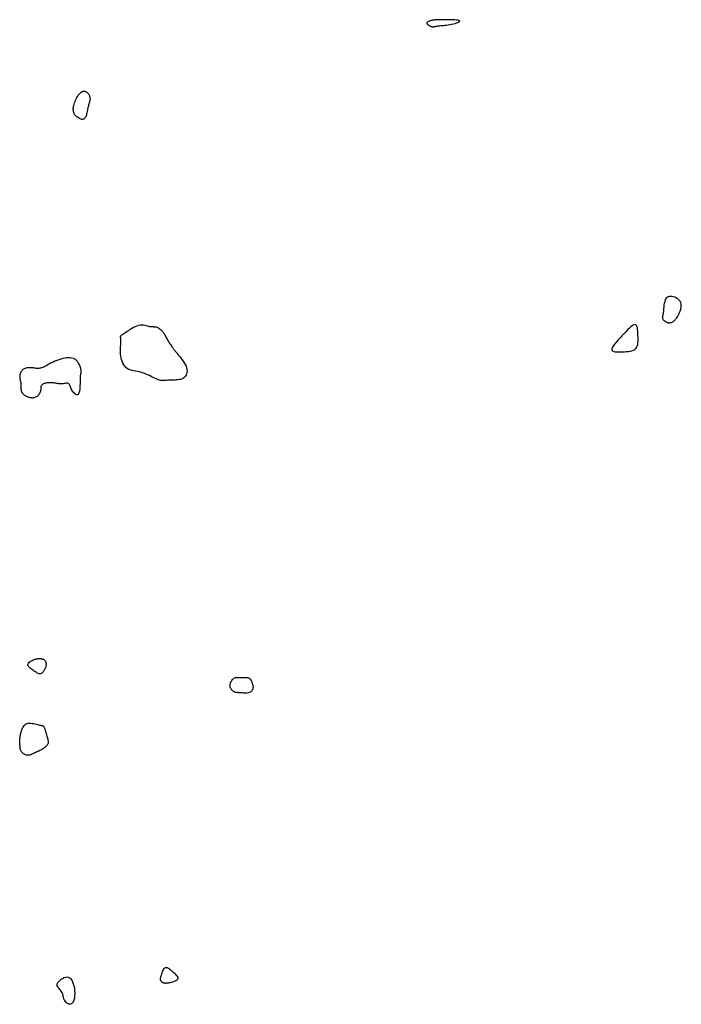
# Model space of a CAD drawing. Header units: millimetres. Extents: x 32690613 to 32693367, y 5343692 to 5344708.
# Tile 638 of 656: x 32692887 to 32692929, y 5344305 to 5344366. Entities that reach past the tile are written whole.
import ezdxf

# ---------------------------------------------------------------- set-up
doc = ezdxf.new("R2010")
doc.units = ezdxf.units.MM
doc.header["$LTSCALE"] = 20
doc.layers.add('02-DGM_HL_491.50', color=72, linetype='Continuous')

msp = doc.modelspace()

# ---------------------------------------------------------------- linework, layer by layer
at = {"layer": '02-DGM_HL_491.50', "elevation": 491.5, "flags": 128}
for points in [[(32692913.08, 5344366.368), (32692913.039, 5344366.359), (32692912.995, 5344366.348), (32692912.949, 5344366.334), (32692912.904, 5344366.319), (32692912.862, 5344366.302), (32692912.825, 5344366.284), (32692912.795, 5344366.263), (32692912.774, 5344366.241), (32692912.765, 5344366.217), (32692912.767, 5344366.192), (32692912.777, 5344366.166), (32692912.794, 5344366.14), (32692912.817, 5344366.115), (32692912.845, 5344366.09), (32692912.875, 5344366.067), (32692912.907, 5344366.047), (32692912.939, 5344366.028), (32692912.971, 5344366.013), (32692913.003, 5344366), (32692913.034, 5344365.989), (32692913.066, 5344365.981), (32692913.098, 5344365.976), (32692913.129, 5344365.973), (32692913.16, 5344365.973), (32692913.192, 5344365.976), (32692913.224, 5344365.98), (32692913.258, 5344365.987), (32692913.295, 5344365.994), (32692913.336, 5344366.002), (32692913.382, 5344366.011), (32692913.433, 5344366.02), (32692913.492, 5344366.028), (32692913.558, 5344366.035), (32692913.631, 5344366.042), (32692913.711, 5344366.049), (32692913.798, 5344366.057), (32692913.89, 5344366.067), (32692913.988, 5344366.078), (32692914.091, 5344366.093), (32692914.197, 5344366.111), (32692914.307, 5344366.133), (32692914.416, 5344366.158), (32692914.521, 5344366.185), (32692914.615, 5344366.213), (32692914.697, 5344366.242), (32692914.76, 5344366.27), (32692914.801, 5344366.296), (32692914.815, 5344366.32), (32692914.799, 5344366.341), (32692914.756, 5344366.359), (32692914.69, 5344366.374), (32692914.606, 5344366.386), (32692914.507, 5344366.395), (32692914.397, 5344366.402), (32692914.281, 5344366.408), (32692914.162, 5344366.411), (32692914.045, 5344366.412), (32692913.931, 5344366.412), (32692913.822, 5344366.411), (32692913.718, 5344366.41), (32692913.621, 5344366.407), (32692913.532, 5344366.404), (32692913.453, 5344366.402), (32692913.384, 5344366.399), (32692913.328, 5344366.397), (32692913.281, 5344366.395), (32692913.242, 5344366.392), (32692913.208, 5344366.39), (32692913.177, 5344366.386), (32692913.147, 5344366.382), (32692913.115, 5344366.376)], [(32692891.285, 5344361.933), (32692891.339, 5344361.953), (32692891.392, 5344361.96), (32692891.444, 5344361.955), (32692891.493, 5344361.941), (32692891.539, 5344361.918), (32692891.582, 5344361.888), (32692891.621, 5344361.853), (32692891.656, 5344361.814), (32692891.687, 5344361.772), (32692891.713, 5344361.729), (32692891.734, 5344361.684), (32692891.751, 5344361.638), (32692891.764, 5344361.592), (32692891.772, 5344361.545), (32692891.776, 5344361.498), (32692891.776, 5344361.452), (32692891.772, 5344361.406), (32692891.764, 5344361.36), (32692891.753, 5344361.314), (32692891.739, 5344361.267), (32692891.724, 5344361.217), (32692891.708, 5344361.164), (32692891.692, 5344361.108), (32692891.675, 5344361.047), (32692891.659, 5344360.982), (32692891.644, 5344360.912), (32692891.628, 5344360.84), (32692891.613, 5344360.767), (32692891.597, 5344360.693), (32692891.581, 5344360.621), (32692891.565, 5344360.552), (32692891.547, 5344360.486), (32692891.528, 5344360.426), (32692891.507, 5344360.371), (32692891.484, 5344360.323), (32692891.458, 5344360.281), (32692891.429, 5344360.248), (32692891.397, 5344360.222), (32692891.36, 5344360.206), (32692891.319, 5344360.199), (32692891.273, 5344360.203), (32692891.223, 5344360.215), (32692891.171, 5344360.235), (32692891.117, 5344360.261), (32692891.064, 5344360.293), (32692891.011, 5344360.328), (32692890.962, 5344360.366), (32692890.916, 5344360.406), (32692890.875, 5344360.446), (32692890.84, 5344360.487), (32692890.81, 5344360.53), (32692890.784, 5344360.575), (32692890.764, 5344360.622), (32692890.749, 5344360.673), (32692890.739, 5344360.728), (32692890.734, 5344360.788), (32692890.734, 5344360.853), (32692890.74, 5344360.923), (32692890.75, 5344360.997), (32692890.765, 5344361.074), (32692890.785, 5344361.154), (32692890.811, 5344361.237), (32692890.841, 5344361.321), (32692890.877, 5344361.405), (32692890.918, 5344361.49), (32692890.963, 5344361.573), (32692891.012, 5344361.653), (32692891.064, 5344361.727), (32692891.118, 5344361.794), (32692891.173, 5344361.852), (32692891.229, 5344361.899)], [(32692927.938, 5344349.176), (32692927.86, 5344349.166), (32692927.793, 5344349.141), (32692927.735, 5344349.105), (32692927.686, 5344349.059), (32692927.645, 5344349.003), (32692927.611, 5344348.941), (32692927.585, 5344348.872), (32692927.564, 5344348.8), (32692927.548, 5344348.725), (32692927.537, 5344348.649), (32692927.529, 5344348.573), (32692927.524, 5344348.496), (32692927.519, 5344348.421), (32692927.515, 5344348.349), (32692927.51, 5344348.279), (32692927.503, 5344348.214), (32692927.494, 5344348.154), (32692927.483, 5344348.098), (32692927.472, 5344348.046), (32692927.461, 5344347.999), (32692927.453, 5344347.954), (32692927.447, 5344347.913), (32692927.445, 5344347.874), (32692927.449, 5344347.837), (32692927.458, 5344347.801), (32692927.474, 5344347.767), (32692927.494, 5344347.736), (32692927.518, 5344347.706), (32692927.545, 5344347.678), (32692927.575, 5344347.652), (32692927.606, 5344347.629), (32692927.638, 5344347.608), (32692927.67, 5344347.589), (32692927.702, 5344347.574), (32692927.734, 5344347.561), (32692927.766, 5344347.55), (32692927.797, 5344347.542), (32692927.829, 5344347.537), (32692927.86, 5344347.534), (32692927.891, 5344347.534), (32692927.922, 5344347.537), (32692927.954, 5344347.542), (32692927.985, 5344347.55), (32692928.015, 5344347.56), (32692928.046, 5344347.573), (32692928.077, 5344347.588), (32692928.107, 5344347.607), (32692928.138, 5344347.627), (32692928.168, 5344347.651), (32692928.199, 5344347.678), (32692928.231, 5344347.71), (32692928.263, 5344347.749), (32692928.298, 5344347.794), (32692928.334, 5344347.848), (32692928.374, 5344347.911), (32692928.416, 5344347.986), (32692928.461, 5344348.071), (32692928.506, 5344348.166), (32692928.548, 5344348.267), (32692928.583, 5344348.373), (32692928.609, 5344348.48), (32692928.621, 5344348.586), (32692928.617, 5344348.688), (32692928.593, 5344348.785), (32692928.547, 5344348.873), (32692928.483, 5344348.951), (32692928.404, 5344349.019), (32692928.314, 5344349.076), (32692928.219, 5344349.121), (32692928.121, 5344349.153), (32692928.026, 5344349.172)], [(32692895.892, 5344344.032), (32692895.802, 5344344.075), (32692895.703, 5344344.126), (32692895.595, 5344344.181), (32692895.481, 5344344.239), (32692895.362, 5344344.296), (32692895.239, 5344344.351), (32692895.113, 5344344.4), (32692894.987, 5344344.442), (32692894.861, 5344344.474), (32692894.736, 5344344.499), (32692894.614, 5344344.52), (32692894.497, 5344344.541), (32692894.384, 5344344.564), (32692894.277, 5344344.594), (32692894.178, 5344344.633), (32692894.088, 5344344.685), (32692894.007, 5344344.751), (32692893.936, 5344344.832), (32692893.873, 5344344.924), (32692893.82, 5344345.024), (32692893.776, 5344345.132), (32692893.739, 5344345.243), (32692893.711, 5344345.357), (32692893.69, 5344345.47), (32692893.677, 5344345.58), (32692893.67, 5344345.687), (32692893.668, 5344345.789), (32692893.67, 5344345.886), (32692893.675, 5344345.977), (32692893.681, 5344346.06), (32692893.688, 5344346.136), (32692893.695, 5344346.204), (32692893.7, 5344346.262), (32692893.703, 5344346.312), (32692893.705, 5344346.355), (32692893.706, 5344346.393), (32692893.705, 5344346.426), (32692893.703, 5344346.456), (32692893.701, 5344346.485), (32692893.697, 5344346.512), (32692893.692, 5344346.541), (32692893.688, 5344346.569), (32692893.684, 5344346.598), (32692893.681, 5344346.626), (32692893.68, 5344346.653), (32692893.682, 5344346.679), (32692893.687, 5344346.704), (32692893.697, 5344346.726), (32692893.711, 5344346.747), (32692893.731, 5344346.766), (32692893.757, 5344346.786), (32692893.791, 5344346.808), (32692893.832, 5344346.834), (32692893.883, 5344346.865), (32692893.943, 5344346.902), (32692894.013, 5344346.947), (32692894.095, 5344347.001), (32692894.186, 5344347.062), (32692894.284, 5344347.126), (32692894.388, 5344347.189), (32692894.495, 5344347.25), (32692894.603, 5344347.305), (32692894.711, 5344347.349), (32692894.816, 5344347.382), (32692894.917, 5344347.399), (32692895.014, 5344347.404), (32692895.105, 5344347.398), (32692895.192, 5344347.384), (32692895.273, 5344347.366), (32692895.35, 5344347.346), (32692895.421, 5344347.326), (32692895.486, 5344347.311), (32692895.547, 5344347.3), (32692895.603, 5344347.295), (32692895.655, 5344347.292), (32692895.705, 5344347.292), (32692895.752, 5344347.291), (32692895.799, 5344347.288), (32692895.846, 5344347.283), (32692895.893, 5344347.273), (32692895.942, 5344347.257), (32692895.992, 5344347.235), (32692896.042, 5344347.208), (32692896.092, 5344347.177), (32692896.141, 5344347.141), (32692896.188, 5344347.102), (32692896.232, 5344347.06), (32692896.273, 5344347.016), (32692896.311, 5344346.969), (32692896.345, 5344346.921), (32692896.378, 5344346.87), (32692896.409, 5344346.817), (32692896.44, 5344346.761), (32692896.472, 5344346.703), (32692896.506, 5344346.641), (32692896.543, 5344346.575), (32692896.583, 5344346.507), (32692896.626, 5344346.436), (32692896.67, 5344346.364), (32692896.715, 5344346.293), (32692896.76, 5344346.224), (32692896.804, 5344346.158), (32692896.845, 5344346.096), (32692896.883, 5344346.041), (32692896.917, 5344345.992), (32692896.947, 5344345.95), (32692896.974, 5344345.913), (32692896.998, 5344345.881), (32692897.019, 5344345.854), (32692897.038, 5344345.829), (32692897.056, 5344345.807), (32692897.073, 5344345.786), (32692897.089, 5344345.766), (32692897.106, 5344345.745), (32692897.126, 5344345.721), (32692897.149, 5344345.693), (32692897.177, 5344345.658), (32692897.211, 5344345.616), (32692897.253, 5344345.564), (32692897.304, 5344345.501), (32692897.366, 5344345.426), (32692897.434, 5344345.34), (32692897.505, 5344345.245), (32692897.577, 5344345.144), (32692897.646, 5344345.038), (32692897.708, 5344344.931), (32692897.76, 5344344.823), (32692897.798, 5344344.718), (32692897.819, 5344344.618), (32692897.826, 5344344.522), (32692897.817, 5344344.433), (32692897.796, 5344344.35), (32692897.764, 5344344.274), (32692897.722, 5344344.207), (32692897.671, 5344344.149), (32692897.613, 5344344.1), (32692897.55, 5344344.06), (32692897.481, 5344344.03), (32692897.409, 5344344.007), (32692897.333, 5344343.991), (32692897.254, 5344343.98), (32692897.173, 5344343.973), (32692897.09, 5344343.968), (32692897.007, 5344343.965), (32692896.924, 5344343.961), (32692896.841, 5344343.958), (32692896.76, 5344343.955), (32692896.681, 5344343.952), (32692896.604, 5344343.949), (32692896.531, 5344343.946), (32692896.461, 5344343.943), (32692896.396, 5344343.941), (32692896.336, 5344343.939), (32692896.279, 5344343.938), (32692896.224, 5344343.94), (32692896.167, 5344343.946), (32692896.108, 5344343.957), (32692896.043, 5344343.974), (32692895.972, 5344343.999)], [(32692924.921, 5344346.723), (32692924.801, 5344346.594), (32692924.686, 5344346.466), (32692924.578, 5344346.343), (32692924.481, 5344346.226), (32692924.4, 5344346.118), (32692924.338, 5344346.02), (32692924.299, 5344345.935), (32692924.287, 5344345.864), (32692924.304, 5344345.81), (32692924.348, 5344345.77), (32692924.415, 5344345.743), (32692924.501, 5344345.727), (32692924.602, 5344345.719), (32692924.715, 5344345.717), (32692924.835, 5344345.719), (32692924.96, 5344345.724), (32692925.084, 5344345.729), (32692925.207, 5344345.736), (32692925.325, 5344345.747), (32692925.438, 5344345.763), (32692925.542, 5344345.787), (32692925.636, 5344345.821), (32692925.718, 5344345.865), (32692925.786, 5344345.923), (32692925.838, 5344345.995), (32692925.876, 5344346.08), (32692925.902, 5344346.177), (32692925.918, 5344346.283), (32692925.925, 5344346.396), (32692925.927, 5344346.515), (32692925.924, 5344346.638), (32692925.92, 5344346.762), (32692925.915, 5344346.886), (32692925.908, 5344347.007), (32692925.897, 5344347.119), (32692925.881, 5344347.219), (32692925.858, 5344347.304), (32692925.826, 5344347.368), (32692925.783, 5344347.409), (32692925.727, 5344347.422), (32692925.658, 5344347.404), (32692925.576, 5344347.359), (32692925.483, 5344347.289), (32692925.382, 5344347.2), (32692925.273, 5344347.095), (32692925.158, 5344346.977), (32692925.04, 5344346.852)], [(32692891.221, 5344344.42), (32692891.224, 5344344.447), (32692891.226, 5344344.476), (32692891.226, 5344344.508), (32692891.223, 5344344.543), (32692891.218, 5344344.583), (32692891.209, 5344344.628), (32692891.197, 5344344.68), (32692891.181, 5344344.738), (32692891.161, 5344344.803), (32692891.135, 5344344.873), (32692891.104, 5344344.947), (32692891.066, 5344345.02), (32692891.02, 5344345.091), (32692890.965, 5344345.157), (32692890.901, 5344345.217), (32692890.827, 5344345.266), (32692890.741, 5344345.304), (32692890.646, 5344345.33), (32692890.543, 5344345.345), (32692890.432, 5344345.35), (32692890.317, 5344345.344), (32692890.197, 5344345.329), (32692890.074, 5344345.306), (32692889.951, 5344345.273), (32692889.827, 5344345.234), (32692889.706, 5344345.188), (32692889.587, 5344345.138), (32692889.472, 5344345.084), (32692889.362, 5344345.03), (32692889.259, 5344344.977), (32692889.163, 5344344.925), (32692889.077, 5344344.878), (32692889, 5344344.836), (32692888.931, 5344344.799), (32692888.869, 5344344.768), (32692888.811, 5344344.742), (32692888.755, 5344344.722), (32692888.7, 5344344.707), (32692888.643, 5344344.697), (32692888.583, 5344344.692), (32692888.518, 5344344.692), (32692888.449, 5344344.695), (32692888.377, 5344344.702), (32692888.303, 5344344.71), (32692888.229, 5344344.719), (32692888.155, 5344344.727), (32692888.083, 5344344.733), (32692888.015, 5344344.736), (32692887.95, 5344344.736), (32692887.889, 5344344.731), (32692887.833, 5344344.723), (32692887.779, 5344344.71), (32692887.729, 5344344.693), (32692887.682, 5344344.671), (32692887.638, 5344344.645), (32692887.597, 5344344.614), (32692887.558, 5344344.579), (32692887.521, 5344344.54), (32692887.488, 5344344.497), (32692887.459, 5344344.451), (32692887.435, 5344344.401), (32692887.416, 5344344.349), (32692887.402, 5344344.295), (32692887.395, 5344344.24), (32692887.394, 5344344.182), (32692887.398, 5344344.124), (32692887.407, 5344344.065), (32692887.418, 5344344.005), (32692887.431, 5344343.944), (32692887.444, 5344343.883), (32692887.455, 5344343.821), (32692887.463, 5344343.759), (32692887.468, 5344343.696), (32692887.47, 5344343.634), (32692887.47, 5344343.573), (32692887.47, 5344343.513), (32692887.471, 5344343.454), (32692887.474, 5344343.398), (32692887.481, 5344343.344), (32692887.493, 5344343.293), (32692887.51, 5344343.245), (32692887.533, 5344343.2), (32692887.56, 5344343.159), (32692887.591, 5344343.121), (32692887.625, 5344343.086), (32692887.662, 5344343.053), (32692887.699, 5344343.024), (32692887.738, 5344342.997), (32692887.776, 5344342.973), (32692887.815, 5344342.952), (32692887.854, 5344342.933), (32692887.894, 5344342.917), (32692887.934, 5344342.903), (32692887.976, 5344342.891), (32692888.019, 5344342.881), (32692888.064, 5344342.874), (32692888.111, 5344342.869), (32692888.159, 5344342.867), (32692888.208, 5344342.867), (32692888.258, 5344342.872), (32692888.307, 5344342.881), (32692888.357, 5344342.895), (32692888.405, 5344342.914), (32692888.451, 5344342.939), (32692888.496, 5344342.971), (32692888.538, 5344343.008), (32692888.578, 5344343.05), (32692888.613, 5344343.096), (32692888.645, 5344343.143), (32692888.672, 5344343.193), (32692888.694, 5344343.242), (32692888.71, 5344343.291), (32692888.72, 5344343.338), (32692888.725, 5344343.384), (32692888.728, 5344343.427), (32692888.729, 5344343.469), (32692888.73, 5344343.509), (32692888.733, 5344343.546), (32692888.739, 5344343.581), (32692888.751, 5344343.614), (32692888.768, 5344343.645), (32692888.792, 5344343.673), (32692888.821, 5344343.699), (32692888.856, 5344343.723), (32692888.895, 5344343.744), (32692888.938, 5344343.762), (32692888.985, 5344343.778), (32692889.036, 5344343.792), (32692889.088, 5344343.803), (32692889.144, 5344343.812), (32692889.201, 5344343.818), (32692889.26, 5344343.822), (32692889.321, 5344343.823), (32692889.382, 5344343.821), (32692889.445, 5344343.817), (32692889.507, 5344343.811), (32692889.57, 5344343.801), (32692889.633, 5344343.791), (32692889.696, 5344343.779), (32692889.759, 5344343.768), (32692889.822, 5344343.759), (32692889.885, 5344343.751), (32692889.948, 5344343.747), (32692890.01, 5344343.747), (32692890.072, 5344343.752), (32692890.134, 5344343.759), (32692890.193, 5344343.769), (32692890.249, 5344343.777), (32692890.301, 5344343.783), (32692890.349, 5344343.784), (32692890.391, 5344343.778), (32692890.427, 5344343.763), (32692890.455, 5344343.738), (32692890.478, 5344343.704), (32692890.498, 5344343.662), (32692890.516, 5344343.614), (32692890.534, 5344343.56), (32692890.554, 5344343.502), (32692890.578, 5344343.442), (32692890.608, 5344343.381), (32692890.646, 5344343.32), (32692890.689, 5344343.262), (32692890.737, 5344343.207), (32692890.787, 5344343.159), (32692890.839, 5344343.118), (32692890.89, 5344343.087), (32692890.938, 5344343.068), (32692890.982, 5344343.062), (32692891.021, 5344343.071), (32692891.054, 5344343.094), (32692891.083, 5344343.13), (32692891.106, 5344343.178), (32692891.126, 5344343.236), (32692891.141, 5344343.303), (32692891.153, 5344343.377), (32692891.161, 5344343.458), (32692891.167, 5344343.544), (32692891.171, 5344343.633), (32692891.173, 5344343.724), (32692891.173, 5344343.813), (32692891.174, 5344343.9), (32692891.174, 5344343.983), (32692891.175, 5344344.059), (32692891.177, 5344344.126), (32692891.18, 5344344.184), (32692891.185, 5344344.233), (32692891.191, 5344344.274), (32692891.198, 5344344.309), (32692891.204, 5344344.34), (32692891.21, 5344344.368), (32692891.216, 5344344.394)], [(32692888.694, 5344325.671), (32692888.647, 5344325.667), (32692888.598, 5344325.674), (32692888.547, 5344325.69), (32692888.493, 5344325.714), (32692888.437, 5344325.745), (32692888.379, 5344325.781), (32692888.318, 5344325.822), (32692888.255, 5344325.865), (32692888.19, 5344325.91), (32692888.125, 5344325.957), (32692888.064, 5344326.004), (32692888.008, 5344326.052), (32692887.961, 5344326.101), (32692887.925, 5344326.15), (32692887.903, 5344326.198), (32692887.898, 5344326.246), (32692887.912, 5344326.294), (32692887.941, 5344326.34), (32692887.984, 5344326.384), (32692888.037, 5344326.425), (32692888.098, 5344326.464), (32692888.162, 5344326.499), (32692888.228, 5344326.53), (32692888.291, 5344326.556), (32692888.35, 5344326.576), (32692888.405, 5344326.592), (32692888.456, 5344326.603), (32692888.503, 5344326.611), (32692888.548, 5344326.616), (32692888.589, 5344326.618), (32692888.629, 5344326.617), (32692888.668, 5344326.616), (32692888.705, 5344326.613), (32692888.742, 5344326.609), (32692888.777, 5344326.603), (32692888.811, 5344326.595), (32692888.842, 5344326.586), (32692888.872, 5344326.573), (32692888.9, 5344326.558), (32692888.926, 5344326.54), (32692888.949, 5344326.518), (32692888.969, 5344326.494), (32692888.987, 5344326.466), (32692889.002, 5344326.437), (32692889.014, 5344326.405), (32692889.024, 5344326.372), (32692889.032, 5344326.337), (32692889.036, 5344326.302), (32692889.038, 5344326.266), (32692889.037, 5344326.229), (32692889.033, 5344326.191), (32692889.026, 5344326.152), (32692889.015, 5344326.112), (32692889.002, 5344326.07), (32692888.986, 5344326.025), (32692888.966, 5344325.979), (32692888.942, 5344325.93), (32692888.916, 5344325.881), (32692888.886, 5344325.832), (32692888.853, 5344325.787), (32692888.817, 5344325.746), (32692888.779, 5344325.712), (32692888.737, 5344325.687)], [(32692900.548, 5344324.755), (32692900.531, 5344324.788), (32692900.518, 5344324.822), (32692900.509, 5344324.858), (32692900.504, 5344324.894), (32692900.503, 5344324.932), (32692900.506, 5344324.972), (32692900.513, 5344325.015), (32692900.524, 5344325.061), (32692900.54, 5344325.11), (32692900.561, 5344325.161), (32692900.586, 5344325.211), (32692900.617, 5344325.261), (32692900.652, 5344325.307), (32692900.692, 5344325.348), (32692900.738, 5344325.383), (32692900.789, 5344325.41), (32692900.845, 5344325.428), (32692900.906, 5344325.438), (32692900.97, 5344325.442), (32692901.036, 5344325.442), (32692901.103, 5344325.439), (32692901.171, 5344325.434), (32692901.237, 5344325.43), (32692901.301, 5344325.429), (32692901.362, 5344325.431), (32692901.419, 5344325.434), (32692901.474, 5344325.438), (32692901.527, 5344325.439), (32692901.577, 5344325.436), (32692901.624, 5344325.426), (32692901.67, 5344325.407), (32692901.714, 5344325.377), (32692901.755, 5344325.335), (32692901.795, 5344325.282), (32692901.831, 5344325.221), (32692901.863, 5344325.153), (32692901.89, 5344325.082), (32692901.911, 5344325.008), (32692901.925, 5344324.935), (32692901.932, 5344324.864), (32692901.931, 5344324.798), (32692901.921, 5344324.737), (32692901.903, 5344324.681), (32692901.877, 5344324.632), (32692901.842, 5344324.588), (32692901.8, 5344324.551), (32692901.751, 5344324.521), (32692901.693, 5344324.498), (32692901.629, 5344324.482), (32692901.558, 5344324.472), (32692901.484, 5344324.468), (32692901.408, 5344324.468), (32692901.331, 5344324.47), (32692901.257, 5344324.475), (32692901.185, 5344324.481), (32692901.119, 5344324.486), (32692901.06, 5344324.49), (32692901.007, 5344324.493), (32692900.959, 5344324.496), (32692900.916, 5344324.5), (32692900.877, 5344324.505), (32692900.84, 5344324.512), (32692900.806, 5344324.522), (32692900.772, 5344324.536), (32692900.739, 5344324.554), (32692900.707, 5344324.576), (32692900.675, 5344324.6), (32692900.645, 5344324.628), (32692900.617, 5344324.658), (32692900.591, 5344324.689), (32692900.568, 5344324.722)], [(32692888.869, 5344321.013), (32692888.817, 5344320.98), (32692888.763, 5344320.949), (32692888.706, 5344320.918), (32692888.648, 5344320.888), (32692888.589, 5344320.859), (32692888.528, 5344320.829), (32692888.467, 5344320.8), (32692888.406, 5344320.769), (32692888.345, 5344320.739), (32692888.283, 5344320.708), (32692888.222, 5344320.679), (32692888.161, 5344320.653), (32692888.1, 5344320.63), (32692888.039, 5344320.613), (32692887.978, 5344320.601), (32692887.917, 5344320.596), (32692887.856, 5344320.6), (32692887.797, 5344320.61), (32692887.739, 5344320.628), (32692887.684, 5344320.653), (32692887.632, 5344320.683), (32692887.586, 5344320.718), (32692887.544, 5344320.758), (32692887.509, 5344320.802), (32692887.481, 5344320.849), (32692887.46, 5344320.9), (32692887.444, 5344320.952), (32692887.432, 5344321.007), (32692887.424, 5344321.064), (32692887.419, 5344321.122), (32692887.416, 5344321.18), (32692887.413, 5344321.239), (32692887.411, 5344321.299), (32692887.409, 5344321.358), (32692887.408, 5344321.417), (32692887.407, 5344321.477), (32692887.407, 5344321.538), (32692887.409, 5344321.598), (32692887.413, 5344321.66), (32692887.418, 5344321.722), (32692887.425, 5344321.786), (32692887.435, 5344321.849), (32692887.447, 5344321.914), (32692887.462, 5344321.978), (32692887.479, 5344322.043), (32692887.499, 5344322.107), (32692887.521, 5344322.171), (32692887.547, 5344322.233), (32692887.576, 5344322.295), (32692887.609, 5344322.354), (32692887.646, 5344322.41), (32692887.688, 5344322.461), (32692887.736, 5344322.505), (32692887.79, 5344322.542), (32692887.852, 5344322.57), (32692887.922, 5344322.587), (32692888, 5344322.593), (32692888.084, 5344322.59), (32692888.172, 5344322.579), (32692888.261, 5344322.563), (32692888.348, 5344322.544), (32692888.432, 5344322.523), (32692888.509, 5344322.502), (32692888.577, 5344322.485), (32692888.635, 5344322.471), (32692888.683, 5344322.462), (32692888.722, 5344322.455), (32692888.754, 5344322.45), (32692888.78, 5344322.447), (32692888.801, 5344322.443), (32692888.82, 5344322.438), (32692888.836, 5344322.431), (32692888.852, 5344322.421), (32692888.868, 5344322.407), (32692888.884, 5344322.389), (32692888.9, 5344322.366), (32692888.917, 5344322.337), (32692888.934, 5344322.301), (32692888.951, 5344322.258), (32692888.97, 5344322.207), (32692888.99, 5344322.148), (32692889.01, 5344322.082), (32692889.031, 5344322.012), (32692889.052, 5344321.938), (32692889.072, 5344321.864), (32692889.092, 5344321.79), (32692889.111, 5344321.72), (32692889.128, 5344321.655), (32692889.143, 5344321.597), (32692889.156, 5344321.544), (32692889.166, 5344321.497), (32692889.173, 5344321.454), (32692889.175, 5344321.413), (32692889.173, 5344321.376), (32692889.166, 5344321.339), (32692889.154, 5344321.303), (32692889.135, 5344321.266), (32692889.111, 5344321.229), (32692889.081, 5344321.192), (32692889.047, 5344321.155), (32692889.008, 5344321.118), (32692888.965, 5344321.082), (32692888.919, 5344321.047)], [(32692896.477, 5344307.374), (32692896.525, 5344307.383), (32692896.578, 5344307.374), (32692896.634, 5344307.35), (32692896.693, 5344307.315), (32692896.754, 5344307.27), (32692896.817, 5344307.218), (32692896.881, 5344307.16), (32692896.946, 5344307.101), (32692897.011, 5344307.041), (32692897.073, 5344306.981), (32692897.129, 5344306.923), (32692897.179, 5344306.866), (32692897.217, 5344306.811), (32692897.243, 5344306.758), (32692897.254, 5344306.709), (32692897.247, 5344306.662), (32692897.22, 5344306.62), (32692897.177, 5344306.581), (32692897.12, 5344306.546), (32692897.055, 5344306.515), (32692896.983, 5344306.488), (32692896.91, 5344306.464), (32692896.838, 5344306.444), (32692896.772, 5344306.427), (32692896.715, 5344306.414), (32692896.666, 5344306.403), (32692896.623, 5344306.396), (32692896.587, 5344306.391), (32692896.555, 5344306.388), (32692896.528, 5344306.387), (32692896.503, 5344306.387), (32692896.479, 5344306.388), (32692896.457, 5344306.389), (32692896.434, 5344306.391), (32692896.412, 5344306.394), (32692896.391, 5344306.399), (32692896.369, 5344306.404), (32692896.348, 5344306.411), (32692896.327, 5344306.42), (32692896.305, 5344306.431), (32692896.284, 5344306.444), (32692896.263, 5344306.458), (32692896.243, 5344306.475), (32692896.225, 5344306.493), (32692896.208, 5344306.514), (32692896.194, 5344306.536), (32692896.182, 5344306.559), (32692896.174, 5344306.584), (32692896.17, 5344306.611), (32692896.169, 5344306.64), (32692896.172, 5344306.672), (32692896.178, 5344306.708), (32692896.187, 5344306.748), (32692896.199, 5344306.794), (32692896.214, 5344306.847), (32692896.231, 5344306.906), (32692896.251, 5344306.973), (32692896.273, 5344307.044), (32692896.298, 5344307.116), (32692896.326, 5344307.186), (32692896.358, 5344307.25), (32692896.393, 5344307.305), (32692896.433, 5344307.348)], [(32692889.988, 5344305.895), (32692889.944, 5344305.954), (32692889.895, 5344306.011), (32692889.846, 5344306.067), (32692889.8, 5344306.122), (32692889.762, 5344306.179), (32692889.735, 5344306.237), (32692889.726, 5344306.298), (32692889.736, 5344306.363), (32692889.77, 5344306.433), (32692889.825, 5344306.504), (32692889.895, 5344306.574), (32692889.977, 5344306.639), (32692890.067, 5344306.697), (32692890.159, 5344306.742), (32692890.25, 5344306.774), (32692890.334, 5344306.787), (32692890.41, 5344306.78), (32692890.475, 5344306.755), (32692890.532, 5344306.715), (32692890.581, 5344306.664), (32692890.623, 5344306.605), (32692890.659, 5344306.542), (32692890.689, 5344306.476), (32692890.714, 5344306.413), (32692890.736, 5344306.353), (32692890.754, 5344306.298), (32692890.768, 5344306.245), (32692890.781, 5344306.193), (32692890.791, 5344306.141), (32692890.799, 5344306.087), (32692890.805, 5344306.031), (32692890.811, 5344305.972), (32692890.816, 5344305.907), (32692890.82, 5344305.838), (32692890.822, 5344305.766), (32692890.822, 5344305.693), (32692890.819, 5344305.618), (32692890.812, 5344305.545), (32692890.801, 5344305.473), (32692890.786, 5344305.403), (32692890.765, 5344305.338), (32692890.739, 5344305.278), (32692890.709, 5344305.224), (32692890.675, 5344305.177), (32692890.637, 5344305.138), (32692890.597, 5344305.108), (32692890.554, 5344305.089), (32692890.509, 5344305.081), (32692890.463, 5344305.086), (32692890.416, 5344305.101), (32692890.369, 5344305.127), (32692890.324, 5344305.162), (32692890.281, 5344305.204), (32692890.241, 5344305.254), (32692890.206, 5344305.309), (32692890.175, 5344305.368), (32692890.151, 5344305.431), (32692890.13, 5344305.497), (32692890.112, 5344305.564), (32692890.094, 5344305.632), (32692890.075, 5344305.7), (32692890.052, 5344305.767), (32692890.024, 5344305.832)]]:
    msp.add_lwpolyline(points, close=True, dxfattribs=at)

doc.saveas('drawing.dxf')
